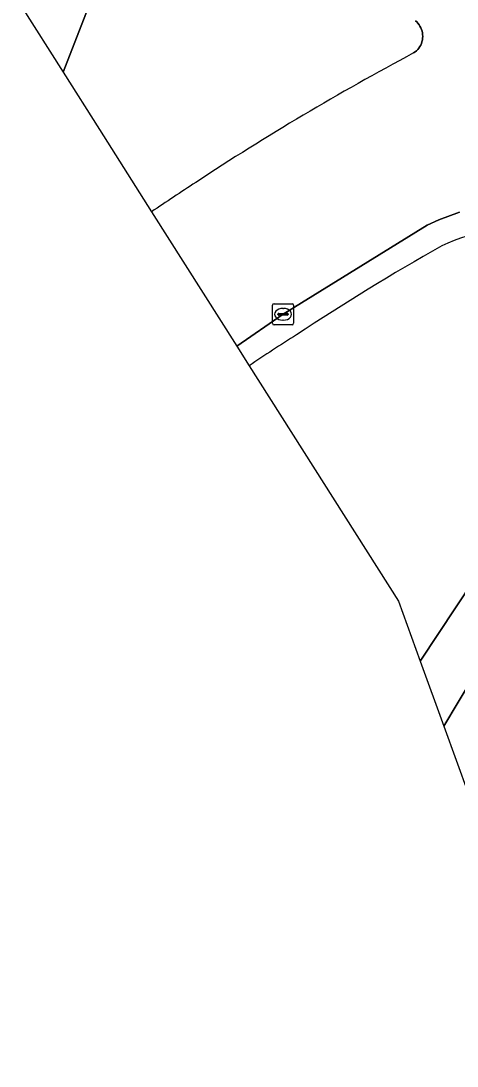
# Model space of a CAD drawing. Extents: x 160023 to 161302, y 384750 to 385707.
# Drawn here: x 160348.3 to 160368.97, y 384757.76 to 384807.26 of the extents above; entities that cross this region are included whole.
import ezdxf

# ---------------------------------------------------------------- set-up
doc = ezdxf.new("R2010")
doc.units = 0
for name, color, linetype in [('IMGEO_Berm_groen', 7, 'Continuous'), ('IMGEO_Fietspad_open', 7, 'Continuous'), ('IMGEO_Kolk', 7, 'Continuous'), ('IMGEO_Rijbaan_regionaal_gesloten', 7, 'Continuous'), ('IMGEO_Terreindeel_open', 7, 'Continuous'), ('IMGEO_Verkeerseiland_groen', 7, 'Continuous'), ('IMGEO_Verkeerseiland_open', 7, 'Continuous')]:
    doc.layers.add(name, color=color, linetype=linetype)

msp = doc.modelspace()

# ---------------------------------------------------------------- linework, layer by layer
at = {"layer": 'IMGEO_Berm_groen'}
msp.add_lwpolyline([(160359.114, 384790.928), (160366.184, 384779.773), (160367.212, 384776.944), (160377.425, 384792.323), (160377.619, 384792.177), (160370.749, 384778.254), (160382.665, 384767.473), (160382.504, 384767.283), (160369.692, 384776.125), (160368.333, 384773.858), (160374.184, 384757.758)], dxfattribs=at)
for centre, radius, start, end in [((160372.672, 384787.063), 10.523, 60.04, 114.9255), ((160428.328, 384690.743), 121.729, 119.58057, 123.37953), ((160400.563, 384729.927), 73.75, 122.11574, 124.19586)]:
    msp.add_arc(centre, radius, start, end, dxfattribs=at)
at = {"layer": 'IMGEO_Fietspad_open'}
msp.add_lwpolyline([(160350.3, 384804.832), (160354.717, 384816.187), (160352.235, 384818.02), (160348.302, 384807.985), (160350.3, 384804.832)], dxfattribs=at)
at = {"layer": 'IMGEO_Kolk'}
for p, q in [((160360.222, 384792.942), (160360.222, 384793.794)), ((160360.297, 384793.868), (160361.149, 384793.868)), ((160361.223, 384793.794), (160361.223, 384792.942)), ((160360.481, 384793.362), (160360.481, 384793.374)), ((160360.919, 384793.325), (160360.521, 384793.325)), ((160360.524, 384793.411), (160360.922, 384793.411)), ((160360.71, 384793.648), (160360.735, 384793.648)), ((160360.965, 384793.374), (160360.965, 384793.362)), ((160361.149, 384792.868), (160360.297, 384792.868)), ((160360.733, 384793.088), (160360.708, 384793.088))]:
    msp.add_line(p, q, dxfattribs=at)
for points in [[(160360.222, 384792.942), (160360.222, 384793.794)], [(160360.297, 384793.868), (160361.149, 384793.868)], [(160361.223, 384793.794), (160361.223, 384792.942)], [(160361.149, 384792.868), (160360.297, 384792.868)]]:
    msp.add_lwpolyline(points, dxfattribs=at)
for centre, radius, start, end in [((160360.299, 384793.792), 0.0765, 91.552, 178.448), ((160360.299, 384793.792), 0.0765, 91.552, 178.448), ((160361.147, 384793.792), 0.0765, 1.552, 88.448), ((160361.147, 384793.792), 0.0765, 1.552, 88.448), ((160360.521, 384793.371), 0.0403, 85.8775, 175.7526), ((160360.518, 384793.361), 0.0366, 178.938, 274.7102), ((160360.922, 384793.368), 0.043, 264.8664, 352.4533), ((160360.926, 384793.373), 0.0386, 1.7309, 96.639), ((160360.299, 384792.944), 0.0765, 181.552, 268.448), ((160360.299, 384792.944), 0.0765, 181.552, 268.448), ((160361.147, 384792.944), 0.0765, 271.552, 358.448), ((160361.147, 384792.944), 0.0765, 271.552, 358.448)]:
    msp.add_arc(centre, radius, start, end, dxfattribs=at)
for centre, major_axis, ratio, start_param, end_param in [((160360.709, 384793.368), (-0.387, 0.002), 0.722429, 4.712389, 7.853982), ((160360.734, 384793.368), (-0.39, 0.002), 0.717154, 1.570796, 4.712389)]:
    msp.add_ellipse(centre, major_axis=major_axis, ratio=ratio, start_param=start_param, end_param=end_param, dxfattribs=at)
at = {"layer": 'IMGEO_Rijbaan_regionaal_gesloten'}
for points in [[(160366.991, 384807.267), (160367.054, 384807.21), (160367.112, 384807.148), (160367.164, 384807.082), (160367.209, 384807.011), (160367.249, 384806.936), (160367.281, 384806.858), (160367.306, 384806.777), (160367.324, 384806.695), (160367.335, 384806.611), (160367.338, 384806.526), (160367.333, 384806.442), (160367.321, 384806.358), (160367.302, 384806.276), (160367.275, 384806.196), (160367.241, 384806.118), (160367.201, 384806.044), (160367.154, 384805.974), (160367.1, 384805.908), (160367.042, 384805.847), (160366.978, 384805.792), (160366.909, 384805.743)], [(160354.491, 384798.22), (160358.526, 384791.855)], [(160358.526, 384791.855), (160360.722, 384793.37), (160367.555, 384797.581), (160368.1, 384797.832), (160369.073, 384798.198)]]:
    msp.add_lwpolyline(points, dxfattribs=at)
for centre, radius, start, end in [((160427.749, 384691.589), 129.355, 118.05614, 123.37715), ((160412.221, 384713.452), 102.559, 122.85248, 124.25617)]:
    msp.add_arc(centre, radius, start, end, dxfattribs=at)
at = {"layer": 'IMGEO_Terreindeel_open'}
msp.add_lwpolyline([(160368.333, 384773.858), (160369.692, 384776.125), (160382.504, 384767.283), (160382.665, 384767.473), (160370.749, 384778.254), (160377.619, 384792.177), (160377.425, 384792.323), (160367.212, 384776.944)], close=True, dxfattribs=at)
at = {"layer": 'IMGEO_Verkeerseiland_groen'}
for points in [[(160354.717, 384816.187), (160350.3, 384804.832), (160352.025, 384802.111), (160354.491, 384798.22)], [(160366.909, 384805.743), (160366.978, 384805.792), (160367.042, 384805.847), (160367.1, 384805.908), (160367.154, 384805.974), (160367.201, 384806.044), (160367.241, 384806.118), (160367.275, 384806.196), (160367.302, 384806.276), (160367.321, 384806.358), (160367.333, 384806.442), (160367.338, 384806.526), (160367.335, 384806.611), (160367.324, 384806.695), (160367.306, 384806.777), (160367.281, 384806.858), (160367.249, 384806.936), (160367.209, 384807.011), (160367.164, 384807.082), (160367.112, 384807.148), (160367.054, 384807.21), (160366.991, 384807.267)]]:
    msp.add_lwpolyline(points, dxfattribs=at)
for centre, radius, start, end in [((160427.749, 384691.589), 129.355, 118.05614, 123.37715), ((160412.221, 384713.452), 102.559, 122.85248, 124.25617)]:
    msp.add_arc(centre, radius, start, end, dxfattribs=at)
at = {"layer": 'IMGEO_Verkeerseiland_open'}
for points in [[(160369.073, 384798.198), (160368.1, 384797.832), (160367.555, 384797.581), (160360.722, 384793.37), (160358.526, 384791.855)], [(160358.526, 384791.855), (160359.114, 384790.928)]]:
    msp.add_lwpolyline(points, dxfattribs=at)
for centre, radius, start, end in [((160372.672, 384787.063), 10.523, 60.04, 114.9255), ((160428.328, 384690.743), 121.729, 119.58057, 123.37953), ((160400.563, 384729.927), 73.75, 122.11574, 124.19586)]:
    msp.add_arc(centre, radius, start, end, dxfattribs=at)

doc.saveas('drawing.dxf')
